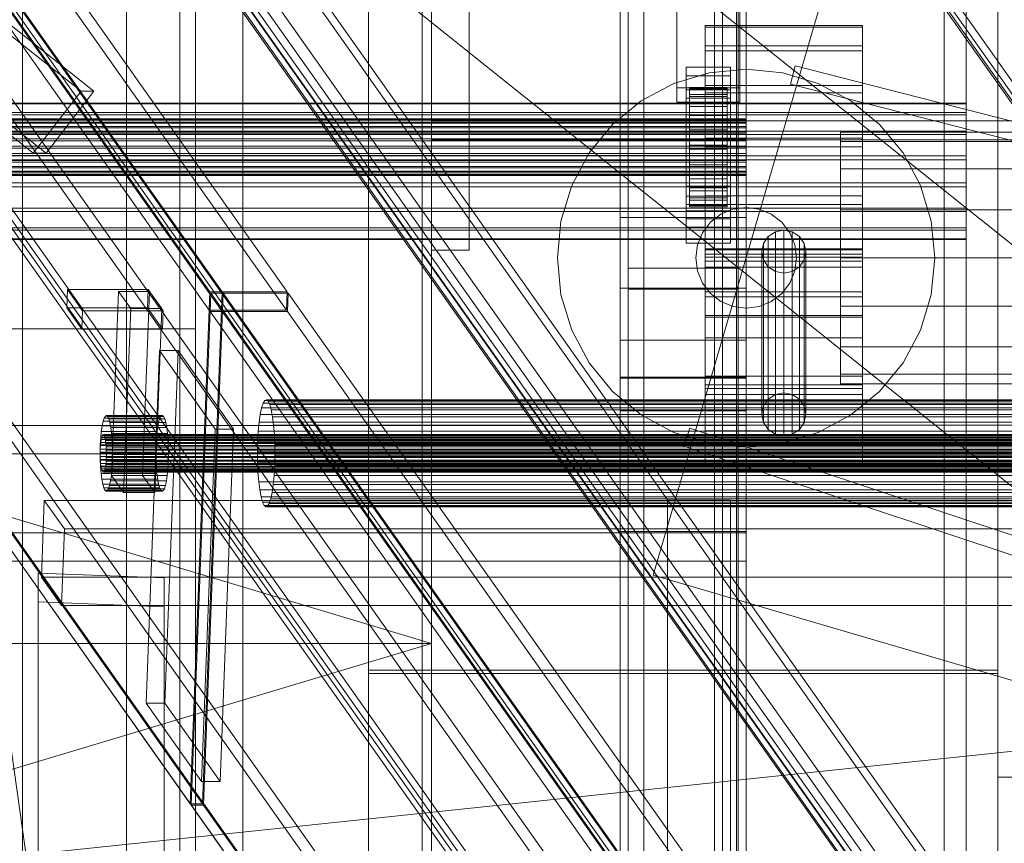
# Model space of a CAD drawing. Header units: millimetres. Extents: x -2233 to 61924, y -68080 to 6847.
# Tile 339 of 656: x 1269 to 1582, y -35363 to -35102. Entities that reach past the tile are written whole.
import ezdxf

# ---------------------------------------------------------------- set-up
doc = ezdxf.new("R2010")
doc.units = ezdxf.units.MM
for name, color, linetype, lineweight in [('COTAS_O', 1, 'Continuous', 0), ('COTAS_P', 1, 'Continuous', 0), ('frontal_C03', 7, 'Continuous', 0), ('frontal_C04', 7, 'Continuous', 0), ('frontal_C09', 7, 'Continuous', 0), ('frontal_C10', 7, 'Continuous', 0), ('frontal_secador', 7, 'Continuous', 0), ('frontal_tolva', 7, 'Continuous', 0)]:
    doc.layers.add(name, color=color, linetype=linetype, lineweight=lineweight)
doc.dimstyles.new('R19_100', dxfattribs={"dimtxt": 250, "dimasz": 150, "dimexe": 150, "dimexo": 80, "dimgap": 100, "dimtad": 1, "dimtih": 1, "dimtoh": 1, "dimdsep": 46, "dimcen": 0.09, "dimadec": 0, "dimazin": 0, "dimtfac": 1, "dimtdec": 4, "dimtofl": 0, "dimtmove": 0, "dimatfit": 3, "dimfxl": 1, "dimtolj": 1, "dimtzin": 0, "dimarcsym": 0})

# ---------------------------------------------------------------- blocks, each defined once
blk = doc.blocks.new('DIM_R28_48')
at = {"layer": 'COTAS_P'}
for p, q in [((-1750, -34600), (-1600, -34555)), ((2600, -34600), (2450, -34555)), ((-1750, -35500), (-1750, -34600)), ((-1750, -34600), (2600, -34600)), ((-1750, -34600), (-1600, -34645)), ((2600, -34600), (2450, -34645)), ((2600, -35500), (2600, -34600))]:
    blk.add_line(p, q, dxfattribs=at)
blk.add_text('4350 P', height=250, dxfattribs=at).set_placement((425, -34500))
blk = doc.blocks.new('DIM_R28_50')
at = {"layer": 'COTAS_P'}
for p, q in [((1705.78, -34504.95), (1551.9, -34475.9)), ((-194.22, -34704.95), (1705.78, -34504.95)), ((1705.78, -34504.95), (1561.32, -34565.4)), ((1800, -35400), (1705.78, -34504.95)), ((-194.22, -34704.95), (-49.75, -34644.49)), ((-100, -35600), (-194.22, -34704.95)), ((-194.22, -34704.95), (-40.33, -34734))]:
    blk.add_line(p, q, dxfattribs=at)
blk.add_text('1910.5 P', height=250, rotation=6.009, dxfattribs=at).set_placement((745.32, -34505.49))
blk = doc.blocks.new('DIM_R28_60')
at = {"layer": 'COTAS_O'}
for p, q in [((-1400, -35300), (-1250, -35255)), ((1400, -35300), (1250, -35255)), ((-1400, -36000), (-1400, -35300)), ((-1400, -35300), (1400, -35300)), ((-1400, -35300), (-1250, -35345)), ((1400, -35300), (1250, -35345)), ((1400, -36000), (1400, -35300))]:
    blk.add_line(p, q, dxfattribs=at)
blk.add_text('2800 O', height=250, dxfattribs=at).set_placement((0, -35200))

msp = doc.modelspace()

# ---------------------------------------------------------------- linework, layer by layer
at = {"layer": 'frontal_C03'}
for p, q in [((1490, -35975), (1490, -32996.942)), ((1497, -35975), (1497, -32996.942)), ((1563, -35975), (1563, -32996.942)), ((1570, -35975), (1570, -32996.942)), ((1490, -35975), (1490, -33266.434)), ((1497, -35975), (1497, -33266.434)), ((1563, -35975), (1563, -33266.434)), ((1570, -35975), (1570, -33266.434)), ((1490, -35975), (1490, -33805.417)), ((1497, -35975), (1497, -33805.417)), ((1563, -35975), (1563, -33805.417)), ((1570, -35975), (1570, -33805.417)), ((1490, -35975), (1490, -34411.773)), ((1497, -35975), (1497, -34411.773)), ((1563, -35975), (1563, -34411.773)), ((1570, -35975), (1570, -34411.773)), ((1460, -35164.617), (1460, -34895.125)), ((1500, -34895.125), (1500, -35164.617)), ((1467.5, -35404.303), (1467.5, -34900.942)), ((1492.5, -34900.942), (1492.5, -35404.303)), ((1462.5, -35236.714), (1462.5, -34911.246)), ((1497.5, -34911.246), (1497.5, -35236.714)), ((1462.5, -35243.452), (1462.5, -34917.983)), ((1497.5, -35243.452), (1497.5, -34917.983)), ((1467.5, -35431.648), (1467.5, -34928.287)), ((1492.5, -35431.648), (1492.5, -34928.287)), ((1460, -35203.595), (1460, -34934.104)), ((1500, -35203.595), (1500, -34934.104)), ((1460, -35215.722), (1460, -34946.23)), ((1500, -34946.23), (1500, -35215.722)), ((1460, -35264.444), (1460, -34994.953)), ((1500, -35264.444), (1500, -34994.953)), ((1490, -35975), (1490, -35018.129)), ((1497, -35975), (1497, -35018.129)), ((1563, -35975), (1563, -35018.129)), ((1570, -35975), (1570, -35018.129)), ((1478, -35123.512), (1478, -35062.706)), ((1498, -35062.706), (1498, -35123.512)), ((1478, -35067.197), (1478, -35128.003)), ((1498, -35128.003), (1498, -35067.197)), ((1487, -35110.151), (1487, -35103.648)), ((1487, -35103.648), (1487, -35104.201)), ((1537, -35103.648), (1487, -35103.648)), ((1487, -35104.201), (1487, -35111.726)), ((1537, -35104.201), (1487, -35104.201)), ((1537, -35104.201), (1537, -35103.648)), ((1537, -35103.648), (1537, -35110.151)), ((1537, -35111.726), (1537, -35104.201)), ((1487, -35122.722), (1487, -35110.151)), ((1537, -35110.151), (1487, -35110.151)), ((1487, -35111.726), (1487, -35125.078)), ((1537, -35111.726), (1487, -35111.726)), ((1537, -35110.151), (1537, -35122.722)), ((1537, -35125.078), (1537, -35111.726)), ((1481, -35119.614), (1481, -35116.919)), ((1481, -35116.919), (1495, -35116.919)), ((1481, -35157.846), (1481, -35116.919)), ((1495, -35116.919), (1495, -35119.614)), ((1495, -35116.919), (1495, -35157.846)), ((1495, -35119.614), (1481, -35119.614)), ((1481, -35119.614), (1481, -35160.541)), ((1495, -35160.541), (1495, -35119.614)), ((1498, -35123.512), (1478, -35123.512)), ((1478, -35123.512), (1478, -35128.003)), ((1481, -35126.8), (1481, -35124.106)), ((1481, -35124.106), (1495, -35124.106)), ((1481, -35165.033), (1481, -35124.106)), ((1482, -35133.329), (1482, -35123.335)), ((1482, -35123.335), (1482, -35124.156)), ((1482, -35123.335), (1494, -35123.335)), ((1482, -35123.809), (1482, -35123.335)), ((1482, -35133.553), (1482, -35123.809)), ((1482, -35123.809), (1494, -35123.809)), ((1482, -35125.544), (1482, -35123.809)), ((1482, -35133.718), (1482, -35124.156)), ((1482, -35124.156), (1482, -35126.214)), ((1482, -35124.156), (1494, -35124.156)), ((1487, -35139.445), (1487, -35122.722)), ((1537, -35122.722), (1487, -35122.722)), ((1494, -35124.156), (1494, -35123.335)), ((1494, -35123.335), (1494, -35133.329)), ((1494, -35123.335), (1494, -35123.809)), ((1494, -35123.809), (1494, -35133.553)), ((1494, -35123.809), (1494, -35125.544)), ((1494, -35126.214), (1494, -35124.156)), ((1494, -35124.156), (1494, -35133.718)), ((1495, -35124.106), (1495, -35126.8)), ((1495, -35124.106), (1495, -35165.033)), ((1498, -35128.003), (1498, -35123.512)), ((1537, -35122.722), (1537, -35139.445)), ((1478, -35128.003), (1498, -35128.003)), ((1495, -35126.8), (1481, -35126.8)), ((1481, -35126.8), (1481, -35167.728)), ((1482, -35134.375), (1482, -35125.544)), ((1482, -35125.544), (1494, -35125.544)), ((1482, -35128.423), (1482, -35125.544)), ((1482, -35134.693), (1482, -35126.214)), ((1482, -35126.214), (1482, -35129.371)), ((1482, -35126.214), (1494, -35126.214)), ((1487, -35125.078), (1487, -35142.225)), ((1537, -35125.078), (1487, -35125.078)), ((1494, -35125.544), (1494, -35134.375)), ((1494, -35125.544), (1494, -35128.423)), ((1494, -35129.371), (1494, -35126.214)), ((1494, -35126.214), (1494, -35134.693)), ((1495, -35167.728), (1495, -35126.8)), ((1537, -35142.225), (1537, -35125.078)), ((1570, -35128.303), (-1570, -35128.303)), ((1570, -35128.562), (-1570, -35128.562)), ((1482, -35135.739), (1482, -35128.423)), ((1482, -35128.423), (1494, -35128.423)), ((1482, -35132.249), (1482, -35128.423)), ((1482, -35136.188), (1482, -35129.371)), ((1482, -35129.371), (1482, -35133.41)), ((1482, -35129.371), (1494, -35129.371)), ((1494, -35128.423), (1494, -35135.739)), ((1494, -35128.423), (1494, -35132.249)), ((1494, -35133.41), (1494, -35129.371)), ((1494, -35129.371), (1494, -35136.188)), ((1570, -35128.562), (1570, -35128.303)), ((1570, -35128.303), (1570, -35131.347)), ((1570, -35132.085), (1570, -35128.562)), ((1570, -35131.347), (-1570, -35131.347)), ((1570, -35132.085), (-1570, -35132.085)), ((-1500, -35133.329), (1500, -35133.329)), ((-1500, -35133.553), (1500, -35133.553)), ((-1500, -35133.718), (1500, -35133.718)), ((-1500, -35134.375), (1500, -35134.375)), ((1482, -35137.551), (1482, -35132.249)), ((1482, -35132.249), (1494, -35132.249)), ((1482, -35136.761), (1482, -35132.249)), ((1482, -35133.718), (1482, -35133.329)), ((1494, -35133.329), (1482, -35133.329)), ((1482, -35133.329), (1482, -35133.553)), ((1482, -35138.101), (1482, -35133.41)), ((1482, -35133.41), (1482, -35138.056)), ((1482, -35133.41), (1494, -35133.41)), ((1494, -35133.553), (1482, -35133.553)), ((1482, -35133.553), (1482, -35134.375)), ((1482, -35134.693), (1482, -35133.718)), ((1494, -35133.718), (1482, -35133.718)), ((1494, -35134.375), (1482, -35134.375)), ((1482, -35134.375), (1482, -35135.739)), ((1494, -35132.249), (1494, -35137.551)), ((1494, -35132.249), (1494, -35136.761)), ((1494, -35133.329), (1494, -35133.718)), ((1494, -35133.553), (1494, -35133.329)), ((1494, -35138.056), (1494, -35133.41)), ((1494, -35133.41), (1494, -35138.101)), ((1494, -35134.375), (1494, -35133.553)), ((1494, -35133.718), (1494, -35134.693)), ((1494, -35135.739), (1494, -35134.375)), ((1500, -35133.718), (1500, -35133.329)), ((1500, -35133.329), (1500, -35133.553)), ((1500, -35133.553), (1500, -35134.375)), ((1500, -35134.693), (1500, -35133.718)), ((1500, -35134.375), (1500, -35135.739)), ((1570, -35131.347), (1570, -35137.231)), ((1570, -35138.335), (1570, -35132.085)), ((1570, -35137.231), (-1570, -35137.231)), ((-1500, -35134.693), (1500, -35134.693)), ((-1500, -35135.739), (1500, -35135.739)), ((-1500, -35136.188), (1500, -35136.188)), ((-1500, -35137.551), (1500, -35137.551)), ((1482, -35136.188), (1482, -35134.693)), ((1494, -35134.693), (1482, -35134.693)), ((1494, -35135.739), (1482, -35135.739)), ((1482, -35135.739), (1482, -35137.551)), ((1482, -35138.101), (1482, -35136.188)), ((1494, -35136.188), (1482, -35136.188)), ((1482, -35139.689), (1482, -35136.761)), ((1482, -35136.761), (1494, -35136.761)), ((1482, -35141.653), (1482, -35136.761)), ((1494, -35137.551), (1482, -35137.551)), ((1482, -35137.551), (1482, -35139.689)), ((1494, -35134.693), (1494, -35136.188)), ((1494, -35137.551), (1494, -35135.739)), ((1494, -35136.188), (1494, -35138.101)), ((1494, -35136.761), (1494, -35139.689)), ((1494, -35136.761), (1494, -35141.653)), ((1494, -35139.689), (1494, -35137.551)), ((1500, -35136.188), (1500, -35134.693)), ((1500, -35135.739), (1500, -35137.551)), ((1500, -35138.101), (1500, -35136.188)), ((1500, -35137.551), (1500, -35139.689)), ((1570, -35137.231), (1570, -35145.059)), ((1570, -35138.335), (-1570, -35138.335)), ((-1500, -35138.101), (1500, -35138.101)), ((-1500, -35139.689), (1500, -35139.689)), ((1500, -35140.302), (-1500, -35140.302)), ((1482, -35138.056), (1482, -35140.302)), ((1494, -35138.056), (1482, -35138.056)), ((1482, -35138.056), (1482, -35142.994)), ((1482, -35140.302), (1482, -35138.101)), ((1494, -35138.101), (1482, -35138.101)), ((1494, -35139.689), (1482, -35139.689)), ((1482, -35139.689), (1482, -35142.006)), ((1482, -35140.302), (1494, -35140.302)), ((1482, -35142.641), (1482, -35140.302)), ((1487, -35157.775), (1487, -35139.445)), ((1487, -35139.445), (1537, -35139.445)), ((1494, -35140.302), (1494, -35138.056)), ((1494, -35142.994), (1494, -35138.056)), ((1494, -35138.101), (1494, -35140.302)), ((1494, -35142.006), (1494, -35139.689)), ((1494, -35140.302), (1494, -35142.641)), ((1500, -35140.302), (1500, -35138.101)), ((1500, -35139.689), (1500, -35142.006)), ((1500, -35142.641), (1500, -35140.302)), ((1537, -35139.445), (1537, -35157.775)), ((1570, -35146.361), (1570, -35138.335)), ((-1500, -35142.006), (1500, -35142.006)), ((-1500, -35142.641), (1500, -35142.641)), ((1482, -35142.006), (1482, -35141.653)), ((1482, -35141.653), (1494, -35141.653)), ((1482, -35146.59), (1482, -35141.653)), ((1494, -35142.006), (1482, -35142.006)), ((1482, -35142.006), (1482, -35144.345)), ((1482, -35144.958), (1482, -35142.641)), ((1482, -35142.641), (1482, -35142.994)), ((1494, -35142.641), (1482, -35142.641)), ((1482, -35142.994), (1482, -35147.885)), ((1482, -35142.994), (1494, -35142.994)), ((1487, -35142.225), (1487, -35160.555)), ((1537, -35142.225), (1487, -35142.225)), ((1494, -35141.653), (1494, -35142.006)), ((1494, -35141.653), (1494, -35146.59)), ((1494, -35144.345), (1494, -35142.006)), ((1494, -35142.994), (1494, -35142.641)), ((1494, -35142.641), (1494, -35144.958)), ((1494, -35147.885), (1494, -35142.994)), ((1500, -35142.006), (1500, -35144.345)), ((1500, -35144.958), (1500, -35142.641)), ((1537, -35160.555), (1537, -35142.225)), ((-1570, -35145.059), (1570, -35145.059)), ((1570, -35146.361), (-1570, -35146.361)), ((-1500, -35144.345), (1500, -35144.345)), ((-1500, -35144.958), (1500, -35144.958)), ((-1500, -35146.546), (1500, -35146.546)), ((1482, -35144.345), (1482, -35146.59)), ((1494, -35144.345), (1482, -35144.345)), ((1482, -35144.345), (1482, -35146.546)), ((1482, -35147.096), (1482, -35144.958)), ((1482, -35144.958), (1482, -35147.885)), ((1494, -35144.958), (1482, -35144.958)), ((1482, -35146.546), (1482, -35151.237)), ((1494, -35146.546), (1482, -35146.546)), ((1482, -35146.546), (1482, -35148.459)), ((1482, -35146.59), (1494, -35146.59)), ((1482, -35151.237), (1482, -35146.59)), ((1494, -35146.59), (1494, -35144.345)), ((1494, -35146.546), (1494, -35144.345)), ((1494, -35147.885), (1494, -35144.958)), ((1494, -35144.958), (1494, -35147.096)), ((1494, -35151.237), (1494, -35146.546)), ((1494, -35148.459), (1494, -35146.546)), ((1494, -35146.59), (1494, -35151.237)), ((1500, -35144.345), (1500, -35146.546)), ((1500, -35147.096), (1500, -35144.958)), ((1500, -35146.546), (1500, -35148.459)), ((1570, -35145.059), (1570, -35153.639)), ((1570, -35154.941), (1570, -35146.361)), ((-1500, -35147.096), (1500, -35147.096)), ((-1500, -35148.459), (1500, -35148.459)), ((-1500, -35148.908), (1500, -35148.908)), ((-1500, -35149.954), (1500, -35149.954)), ((1482, -35148.908), (1482, -35147.096)), ((1482, -35147.096), (1482, -35152.398)), ((1494, -35147.096), (1482, -35147.096)), ((1482, -35147.885), (1482, -35152.398)), ((1482, -35147.885), (1494, -35147.885)), ((1482, -35148.459), (1482, -35155.276)), ((1494, -35148.459), (1482, -35148.459)), ((1482, -35148.459), (1482, -35149.954)), ((1482, -35150.272), (1482, -35148.908)), ((1482, -35148.908), (1482, -35156.224)), ((1494, -35148.908), (1482, -35148.908)), ((1482, -35149.954), (1482, -35158.432)), ((1494, -35149.954), (1482, -35149.954)), ((1482, -35149.954), (1482, -35150.929)), ((1494, -35152.398), (1494, -35147.096)), ((1494, -35147.096), (1494, -35148.908)), ((1494, -35152.398), (1494, -35147.885)), ((1494, -35155.276), (1494, -35148.459)), ((1494, -35149.954), (1494, -35148.459)), ((1494, -35156.224), (1494, -35148.908)), ((1494, -35148.908), (1494, -35150.272)), ((1494, -35158.432), (1494, -35149.954)), ((1494, -35150.929), (1494, -35149.954)), ((1500, -35148.908), (1500, -35147.096)), ((1500, -35148.459), (1500, -35149.954)), ((1500, -35150.272), (1500, -35148.908)), ((1500, -35149.954), (1500, -35150.929)), ((-1500, -35150.272), (1500, -35150.272)), ((-1500, -35150.929), (1500, -35150.929)), ((-1500, -35151.093), (1500, -35151.093)), ((-1500, -35151.318), (1500, -35151.318)), ((1482, -35151.093), (1482, -35150.272)), ((1482, -35150.272), (1482, -35159.103)), ((1494, -35150.272), (1482, -35150.272)), ((1482, -35150.929), (1482, -35160.491)), ((1494, -35150.929), (1482, -35150.929)), ((1482, -35150.929), (1482, -35151.318)), ((1482, -35151.318), (1482, -35151.093)), ((1482, -35151.093), (1482, -35160.838)), ((1494, -35151.093), (1482, -35151.093)), ((1482, -35151.237), (1494, -35151.237)), ((1482, -35155.276), (1482, -35151.237)), ((1482, -35151.318), (1482, -35161.312)), ((1494, -35151.318), (1482, -35151.318)), ((1482, -35152.398), (1482, -35156.224)), ((1482, -35152.398), (1494, -35152.398)), ((1494, -35159.103), (1494, -35150.272)), ((1494, -35150.272), (1494, -35151.093)), ((1494, -35160.491), (1494, -35150.929)), ((1494, -35151.318), (1494, -35150.929)), ((1494, -35160.838), (1494, -35151.093)), ((1494, -35151.093), (1494, -35151.318)), ((1494, -35151.237), (1494, -35155.276)), ((1494, -35161.312), (1494, -35151.318)), ((1494, -35156.224), (1494, -35152.398)), ((1500, -35151.093), (1500, -35150.272)), ((1500, -35150.929), (1500, -35151.318)), ((1500, -35151.318), (1500, -35151.093)), ((1570, -35153.639), (-1570, -35153.639)), ((1570, -35154.941), (-1570, -35154.941)), ((1481, -35165.029), (1481, -35154.698)), ((1481, -35154.698), (1495, -35154.698)), ((1481, -35162.494), (1481, -35154.698)), ((1482, -35155.276), (1494, -35155.276)), ((1482, -35158.432), (1482, -35155.276)), ((1482, -35156.224), (1482, -35159.103)), ((1482, -35156.224), (1494, -35156.224)), ((1494, -35155.276), (1494, -35158.432)), ((1494, -35159.103), (1494, -35156.224)), ((1495, -35154.698), (1495, -35165.029)), ((1495, -35154.698), (1495, -35162.494)), ((1570, -35153.639), (1570, -35161.665)), ((1570, -35162.769), (1570, -35154.941)), ((1495, -35157.846), (1481, -35157.846)), ((1481, -35157.846), (1481, -35160.541)), ((1482, -35158.432), (1494, -35158.432)), ((1482, -35160.491), (1482, -35158.432)), ((1482, -35159.103), (1482, -35160.838)), ((1482, -35159.103), (1494, -35159.103)), ((1487, -35174.922), (1487, -35157.775)), ((1537, -35157.775), (1487, -35157.775)), ((1494, -35158.432), (1494, -35160.491)), ((1494, -35160.838), (1494, -35159.103)), ((1495, -35160.541), (1495, -35157.846)), ((1537, -35157.775), (1537, -35174.922)), ((1570, -35161.665), (-1570, -35161.665)), ((1481, -35160.541), (1495, -35160.541)), ((1495, -35162.494), (1481, -35162.494)), ((1481, -35162.494), (1481, -35172.824)), ((1482, -35160.491), (1494, -35160.491)), ((1482, -35161.312), (1482, -35160.491)), ((1482, -35160.838), (1482, -35161.312)), ((1482, -35160.838), (1494, -35160.838)), ((1482, -35161.312), (1494, -35161.312)), ((1487, -35160.555), (1487, -35177.278)), ((1537, -35160.555), (1487, -35160.555)), ((1487, -35217.792), (1487, -35161.648)), ((1487, -35161.648), (1537, -35161.648)), ((1487, -35176.265), (1487, -35161.648)), ((1494, -35160.491), (1494, -35161.312)), ((1494, -35161.312), (1494, -35160.838)), ((1495, -35172.824), (1495, -35162.494)), ((1537, -35177.278), (1537, -35160.555)), ((1537, -35161.648), (1537, -35217.792)), ((1537, -35161.648), (1537, -35176.265)), ((1570, -35161.665), (1570, -35167.915)), ((1570, -35162.769), (-1570, -35162.769)), ((1460, -35203.595), (1460, -35164.617)), ((1460, -35164.617), (1500, -35164.617)), ((1460, -35187.074), (1460, -35164.617)), ((1481, -35165.029), (1481, -35172.824)), ((1495, -35165.033), (1481, -35165.033)), ((1481, -35165.033), (1481, -35167.728)), ((1495, -35172.824), (1495, -35165.029)), ((1495, -35167.728), (1495, -35165.033)), ((1500, -35164.617), (1500, -35203.595)), ((1500, -35164.617), (1500, -35187.074)), ((1570, -35168.653), (1570, -35162.769)), ((1570, -35167.915), (-1570, -35167.915)), ((1570, -35168.653), (-1570, -35168.653)), ((1481, -35167.728), (1495, -35167.728)), ((1512, -35168.682), (1509.321, -35169.202)), ((1514.679, -35169.202), (1512, -35168.682)), ((1512, -35220.335), (1512, -35168.682)), ((1570, -35167.915), (1570, -35171.438)), ((1570, -35171.697), (1570, -35168.653)), ((1570, -35171.438), (-1570, -35171.438)), ((1570, -35171.697), (-1570, -35171.697)), ((1507.05, -35170.68), (1505.533, -35172.893)), ((1509.321, -35169.202), (1507.05, -35170.68)), ((1507.05, -35222.333), (1507.05, -35170.68)), ((1509.321, -35220.854), (1509.321, -35169.202)), ((1516.95, -35170.68), (1514.679, -35169.202)), ((1514.679, -35220.854), (1514.679, -35169.202)), ((1518.467, -35172.893), (1516.95, -35170.68)), ((1516.95, -35222.333), (1516.95, -35170.68)), ((1570, -35171.438), (1570, -35171.697)), ((1481, -35172.824), (1495, -35172.824)), ((1487, -35215.037), (1487, -35174.613)), ((1487, -35174.613), (1537, -35174.613)), ((1487, -35180.46), (1487, -35174.613)), ((1487, -35188.274), (1487, -35174.922)), ((1537, -35174.922), (1487, -35174.922)), ((1505.533, -35172.893), (1505, -35175.504)), ((1505.533, -35224.546), (1505.533, -35172.893)), ((1519, -35175.504), (1518.467, -35172.893)), ((1518.467, -35224.546), (1518.467, -35172.893)), ((1537, -35174.613), (1537, -35215.037)), ((1537, -35174.613), (1537, -35180.46)), ((1537, -35174.922), (1537, -35188.274)), ((1537, -35176.265), (1487, -35176.265)), ((1487, -35176.265), (1487, -35232.409)), ((1487, -35177.278), (1487, -35189.849)), ((1537, -35177.278), (1487, -35177.278)), ((1505, -35175.504), (1505.533, -35178.114)), ((1505, -35227.156), (1505, -35175.504)), ((1505.533, -35178.114), (1507.05, -35180.327)), ((1505.533, -35229.767), (1505.533, -35178.114)), ((1516.95, -35180.327), (1518.467, -35178.114)), ((1518.467, -35178.114), (1519, -35175.504)), ((1518.467, -35229.767), (1518.467, -35178.114)), ((1519, -35175.504), (1519, -35227.156)), ((1537, -35232.409), (1537, -35176.265)), ((1537, -35189.849), (1537, -35177.278)), ((1462.5, -35187.475), (1462.5, -35180.737)), ((1462.5, -35180.737), (1497.5, -35180.737)), ((1462.5, -35414.607), (1462.5, -35180.737)), ((1487, -35218.935), (1487, -35178.511)), ((1487, -35178.511), (1537, -35178.511)), ((1487, -35202.872), (1487, -35178.511)), ((1537, -35180.46), (1487, -35180.46)), ((1487, -35180.46), (1487, -35220.884)), ((1497.5, -35180.737), (1497.5, -35187.475)), ((1497.5, -35180.737), (1497.5, -35414.607)), ((1507.05, -35180.327), (1509.321, -35181.806)), ((1507.05, -35231.98), (1507.05, -35180.327)), ((1514.679, -35181.806), (1516.95, -35180.327)), ((1516.95, -35231.98), (1516.95, -35180.327)), ((1537, -35178.511), (1537, -35218.935)), ((1537, -35178.511), (1537, -35202.872)), ((1537, -35220.884), (1537, -35180.46)), ((1509.321, -35181.806), (1512, -35182.325)), ((1509.321, -35233.458), (1509.321, -35181.806)), ((1512, -35182.325), (1514.679, -35181.806)), ((1512, -35233.977), (1512, -35182.325)), ((1514.679, -35233.458), (1514.679, -35181.806)), ((1460, -35226.053), (1460, -35187.074)), ((1460, -35187.074), (1500, -35187.074)), ((1497.5, -35187.475), (1462.5, -35187.475)), ((1462.5, -35421.344), (1462.5, -35187.475)), ((1497.5, -35421.344), (1497.5, -35187.475)), ((1500, -35187.074), (1500, -35226.053)), ((1487, -35195.799), (1487, -35188.274)), ((1537, -35188.274), (1487, -35188.274)), ((1487, -35189.849), (1487, -35196.352)), ((1537, -35189.849), (1487, -35189.849)), ((1537, -35188.274), (1537, -35195.799)), ((1537, -35196.352), (1537, -35189.849)), ((1487, -35196.352), (1487, -35195.799)), ((1537, -35195.799), (1487, -35195.799)), ((1537, -35196.352), (1487, -35196.352)), ((1537, -35195.799), (1537, -35196.352)), ((1537, -35202.872), (1487, -35202.872)), ((1487, -35202.872), (1487, -35243.296)), ((1537, -35243.296), (1537, -35202.872)), ((1500, -35203.595), (1460, -35203.595)), ((1460, -35226.053), (1460, -35203.595)), ((1500, -35226.053), (1500, -35203.595)), ((1500, -35215.357), (1460, -35215.357)), ((1460, -35215.357), (1460, -35264.808)), ((1460, -35393.25), (1460, -35215.357)), ((1460, -35264.444), (1460, -35215.722)), ((1460, -35215.722), (1500, -35215.722)), ((1537, -35215.037), (1487, -35215.037)), ((1487, -35215.037), (1487, -35220.884)), ((1500, -35264.808), (1500, -35215.357)), ((1500, -35215.357), (1500, -35393.25)), ((1500, -35215.722), (1500, -35264.444)), ((1537, -35220.884), (1537, -35215.037)), ((1537, -35217.792), (1487, -35217.792)), ((1487, -35217.792), (1487, -35232.409)), ((1537, -35218.935), (1487, -35218.935)), ((1487, -35218.935), (1487, -35243.296)), ((1537, -35232.409), (1537, -35217.792)), ((1537, -35243.296), (1537, -35218.935)), ((1487, -35220.884), (1537, -35220.884)), ((1507.05, -35222.333), (1509.321, -35220.854)), ((1509.321, -35220.854), (1512, -35220.335)), ((1512, -35220.335), (1514.679, -35220.854)), ((1514.679, -35220.854), (1516.95, -35222.333)), ((1505, -35227.156), (1505.533, -35224.546)), ((1505.533, -35224.546), (1507.05, -35222.333)), ((1516.95, -35222.333), (1518.467, -35224.546)), ((1518.467, -35224.546), (1519, -35227.156)), ((1500, -35226.053), (1460, -35226.053)), ((1505.533, -35229.767), (1505, -35227.156)), ((1519, -35227.156), (1518.467, -35229.767)), ((-1500, -35230.719), (1500, -35230.719)), ((1500, -35230.719), (1500, -35239.702)), ((1500, -35230.719), (1500, -35264.825)), ((1507.05, -35231.98), (1505.533, -35229.767)), ((1518.467, -35229.767), (1516.95, -35231.98)), ((1487, -35232.409), (1537, -35232.409)), ((1509.321, -35233.458), (1507.05, -35231.98)), ((1512, -35233.977), (1509.321, -35233.458)), ((1514.679, -35233.458), (1512, -35233.977)), ((1516.95, -35231.98), (1514.679, -35233.458)), ((1497.5, -35236.714), (1462.5, -35236.714)), ((1462.5, -35236.714), (1462.5, -35243.452)), ((1497.5, -35243.452), (1497.5, -35236.714)), ((1500, -35239.702), (-1500, -35239.702)), ((1500, -35273.808), (1500, -35239.702)), ((1462.5, -35243.452), (1497.5, -35243.452)), ((1487, -35243.296), (1537, -35243.296)), ((1500, -35264.825), (-1500, -35264.825)), ((1500, -35264.444), (1460, -35264.444)), ((1460, -35264.808), (1500, -35264.808)), ((1460, -35442.701), (1460, -35264.808)), ((1500, -35442.701), (1500, -35264.808)), ((1500, -35273.808), (1500, -35264.825)), ((-1500, -35273.808), (1500, -35273.808))]:
    msp.add_line(p, q, dxfattribs=at)
at = {"layer": 'frontal_C04'}
for p, q in [((1380, -35309.5), (1380, -35045.5)), ((1580, -35045.5), (1580, -35309.5)), ((1529.541, -35076.741), (1470.459, -35278.259)), ((1488.295, -35118.653), (1477.039, -35122.067)), ((1500, -35117.5), (1488.295, -35118.653)), ((1511.705, -35118.653), (1500, -35117.5)), ((1522.961, -35122.067), (1511.705, -35118.653)), ((1515.604, -35116.463), (1514.118, -35122.276)), ((2625.511, -35400.209), (1515.604, -35116.463)), ((1477.039, -35122.067), (1466.666, -35127.612)), ((2624.025, -35406.022), (1514.118, -35122.276)), ((1533.334, -35127.612), (1522.961, -35122.067)), ((1466.666, -35127.612), (1457.574, -35135.074)), ((1542.426, -35135.074), (1533.334, -35127.612)), ((1457.574, -35135.074), (1450.112, -35144.166)), ((1530, -35140.545), (1530, -35137.5)), ((1600, -35137.5), (1530, -35137.5)), ((1549.888, -35144.166), (1542.426, -35135.074)), ((1530, -35149.216), (1530, -35140.545)), ((1600, -35140.545), (1530, -35140.545)), ((1450.112, -35144.166), (1444.567, -35154.539)), ((1555.433, -35154.539), (1549.888, -35144.166)), ((1530, -35162.193), (1530, -35149.216)), ((1600, -35149.216), (1530, -35149.216)), ((1444.567, -35154.539), (1441.153, -35165.795)), ((1558.847, -35165.795), (1555.433, -35154.539)), ((1495.859, -35162.045), (1492, -35163.644)), ((1500, -35161.5), (1495.859, -35162.045)), ((1504.141, -35162.045), (1500, -35161.5)), ((1508, -35163.644), (1504.141, -35162.045)), ((1530, -35177.5), (1530, -35162.193)), ((1600, -35162.193), (1530, -35162.193)), ((1492, -35163.644), (1488.686, -35166.186)), ((1511.314, -35166.186), (1508, -35163.644)), ((1441.153, -35165.795), (1440, -35177.5)), ((1488.686, -35166.186), (1486.144, -35169.5)), ((1513.856, -35169.5), (1511.314, -35166.186)), ((1560, -35177.5), (1558.847, -35165.795)), ((1486.144, -35169.5), (1484.545, -35173.359)), ((1515.455, -35173.359), (1513.856, -35169.5)), ((1484.545, -35173.359), (1484, -35177.5)), ((1516, -35177.5), (1515.455, -35173.359)), ((1440, -35177.5), (1441.153, -35189.205)), ((1484, -35177.5), (1484.545, -35181.641)), ((1515.455, -35181.641), (1516, -35177.5)), ((1530, -35177.5), (1530, -35192.807)), ((1530, -35177.5), (1600, -35177.5)), ((1558.847, -35189.205), (1560, -35177.5)), ((1484.545, -35181.641), (1486.144, -35185.5)), ((1513.856, -35185.5), (1515.455, -35181.641)), ((1486.144, -35185.5), (1488.686, -35188.814)), ((1511.314, -35188.814), (1513.856, -35185.5)), ((1441.153, -35189.205), (1444.567, -35200.461)), ((1488.686, -35188.814), (1492, -35191.356)), ((1508, -35191.356), (1511.314, -35188.814)), ((1555.433, -35200.461), (1558.847, -35189.205)), ((1492, -35191.356), (1495.859, -35192.955)), ((1495.859, -35192.955), (1500, -35193.5)), ((1500, -35193.5), (1504.141, -35192.955)), ((1504.141, -35192.955), (1508, -35191.356)), ((1530, -35192.807), (1530, -35205.784)), ((1600, -35192.807), (1530, -35192.807)), ((1444.567, -35200.461), (1450.112, -35210.834)), ((1549.888, -35210.834), (1555.433, -35200.461)), ((1530, -35205.784), (1530, -35214.455)), ((1600, -35205.784), (1530, -35205.784)), ((1450.112, -35210.834), (1457.574, -35219.926)), ((1542.426, -35219.926), (1549.888, -35210.834)), ((1530, -35214.455), (1530, -35217.5)), ((1600, -35214.455), (1530, -35214.455)), ((1600, -35217.5), (1530, -35217.5)), ((1457.574, -35219.926), (1466.666, -35227.388)), ((1533.334, -35227.388), (1542.426, -35219.926)), ((1466.666, -35227.388), (1477.039, -35232.933)), ((1522.961, -35232.933), (1533.334, -35227.388)), ((1477.039, -35232.933), (1488.295, -35236.347)), ((1482.065, -35231.605), (1480.177, -35237.3)), ((2569.479, -35592.073), (1482.065, -35231.605)), ((1511.705, -35236.347), (1522.961, -35232.933)), ((2567.591, -35597.768), (1480.177, -35237.3)), ((1488.295, -35236.347), (1500, -35237.5)), ((1500, -35237.5), (1511.705, -35236.347)), ((1475, -35254.5), (1495, -35254.5)), ((1475, -35379.5), (1475, -35254.5)), ((1495, -35254.5), (1495, -35379.5)), ((2570.459, -35600.759), (1470.459, -35278.259)), ((1380, -35308.5), (1580, -35308.5)), ((1380, -35377.5), (1380, -35308.5)), ((1580, -35309.5), (1380, -35309.5)), ((1580, -35308.5), (1580, -35377.5)), ((1580, -35342.5), (2270, -35342.5)), ((1580, -35377.5), (1580, -35342.5))]:
    msp.add_line(p, q, dxfattribs=at)
at = {"layer": 'frontal_C09'}
msp.add_line((-49.542, -35506.202), (1731.117, -35318.765), dxfattribs=at)
at = {"layer": 'frontal_C10'}
for p, q in [((359.992, -33677.868), (1790.776, -35700.701)), ((1793.736, -35700.701), (362.951, -33677.868)), ((354.013, -33698.376), (1804.013, -35748.376)), ((1803.902, -35751.298), (353.902, -33701.298)), ((1789.474, -35734.793), (358.689, -33711.96)), ((361.649, -33711.96), (1792.433, -35734.793)), ((365.111, -33717.146), (1792.693, -35735.451)), ((1792.581, -35738.373), (364.999, -33720.068)), ((299.769, -33726.859), (1717.743, -35731.581)), ((1799.614, -35731.581), (381.64, -33726.859)), ((1717.52, -35737.425), (299.546, -33732.704)), ((381.417, -33732.704), (1799.391, -35737.425)), ((266.331, -33747.789), (1738.749, -35829.484)), ((1763.409, -35829.484), (290.991, -33747.789)), ((1738.526, -35835.328), (266.108, -33753.633)), ((290.768, -33753.633), (1763.186, -35835.328)), ((265.996, -33756.555), (1738.414, -35838.25)), ((1742.36, -35838.25), (269.942, -33756.555)), ((350.18, -33798.702), (1800.18, -35848.702)), ((2096.098, -35848.702), (646.098, -33798.702)), ((1800.068, -35851.624), (350.068, -33801.624)), ((645.987, -33801.624), (2095.987, -35851.624)), ((262.609, -33845.193), (1735.028, -35926.888)), ((1759.687, -35926.888), (287.269, -33845.193)), ((681.827, -33845.193), (2154.245, -35926.888)), ((1734.804, -35932.732), (262.386, -33851.037)), ((266.332, -33851.037), (1738.75, -35932.732)), ((287.046, -33851.037), (1759.464, -35932.732)), ((2154.022, -35932.732), (681.603, -33851.037)), ((1303.039, -35988), (1303.039, -34690.549)), ((1303.039, -35988), (1303.039, -34699.72)), ((1288.571, -35124.516), (884.149, -34804.516)), ((888.259, -34804.516), (1292.681, -35124.516)), ((1273.398, -35144.224), (868.977, -34824.224)), ((1277.508, -35144.224), (873.087, -34824.224)), ((1137.648, -34917.024), (1329.484, -35188.241)), ((1333.43, -35188.241), (1141.593, -34917.024)), ((1354.144, -35188.241), (1162.308, -34917.024)), ((1329.261, -35194.086), (1137.424, -34922.869)), ((1162.084, -34922.869), (1353.921, -35194.086)), ((1323.269, -35350.906), (1131.432, -35079.688)), ((1135.378, -35079.688), (1327.214, -35350.906)), ((1273.398, -35144.224), (1288.571, -35124.516)), ((1292.681, -35124.516), (1277.508, -35144.224)), ((1288.571, -35124.516), (1292.681, -35124.516)), ((1277.508, -35144.224), (1273.398, -35144.224)), ((1311.622, -35653.2), (1244.367, -35178.116)), ((1284.029, -35193.346), (1284.253, -35187.501)), ((1309.899, -35187.501), (1284.253, -35187.501)), ((1284.253, -35187.501), (1289.057, -35194.293)), ((1309.676, -35193.346), (1309.899, -35187.501)), ((1314.703, -35194.293), (1309.899, -35187.501)), ((1298.282, -35246.623), (1300.515, -35188.181)), ((1310.379, -35188.181), (1300.515, -35188.181)), ((1300.515, -35188.181), (1304.359, -35193.614)), ((1308.146, -35246.623), (1310.379, -35188.181)), ((1314.223, -35193.614), (1310.379, -35188.181)), ((1323.269, -35350.906), (1329.484, -35188.241)), ((1323.589, -35351.358), (1329.804, -35188.694)), ((1333.43, -35188.241), (1327.214, -35350.906)), ((1327.534, -35351.358), (1333.75, -35188.694)), ((1329.261, -35194.086), (1329.484, -35188.241)), ((1329.484, -35188.241), (1333.43, -35188.241)), ((1329.484, -35188.241), (1354.144, -35188.241)), ((1329.581, -35194.538), (1329.804, -35188.694)), ((1333.75, -35188.694), (1329.804, -35188.694)), ((1329.804, -35188.694), (1521.641, -35459.911)), ((1354.464, -35188.694), (1329.804, -35188.694)), ((1525.586, -35459.911), (1333.75, -35188.694)), ((1354.144, -35188.241), (1353.921, -35194.086)), ((1354.241, -35194.538), (1354.464, -35188.694)), ((1546.301, -35459.911), (1354.464, -35188.694)), ((1288.833, -35200.137), (1284.029, -35193.346)), ((1284.029, -35193.346), (1309.676, -35193.346)), ((1302.125, -35252.056), (1304.359, -35193.614)), ((1304.359, -35193.614), (1314.223, -35193.614)), ((1309.676, -35193.346), (1314.48, -35200.137)), ((1314.223, -35193.614), (1311.989, -35252.056)), ((1288.833, -35200.137), (1289.057, -35194.293)), ((1289.057, -35194.293), (1314.703, -35194.293)), ((1314.703, -35194.293), (1314.48, -35200.137)), ((1353.921, -35194.086), (1329.261, -35194.086)), ((1521.418, -35465.756), (1329.581, -35194.538)), ((1329.581, -35194.538), (1354.241, -35194.538)), ((1354.241, -35194.538), (1546.077, -35465.756)), ((1314.48, -35200.137), (1288.833, -35200.137)), ((1309.287, -35318.973), (1313.568, -35206.959)), ((1319.486, -35206.959), (1313.568, -35206.959)), ((1313.568, -35206.959), (1331.182, -35231.862)), ((1315.206, -35318.973), (1319.486, -35206.959)), ((1337.1, -35231.862), (1319.486, -35206.959)), ((1345.518, -35227.2), (1345.952, -35225.169)), ((1345.952, -35225.169), (1346.444, -35223.693)), ((1656.666, -35225.169), (1345.952, -35225.169)), ((1346.444, -35223.693), (1346.973, -35222.828)), ((1657.158, -35223.693), (1346.444, -35223.693)), ((1346.973, -35222.828), (1347.519, -35222.608)), ((1657.687, -35222.828), (1346.973, -35222.828)), ((1347.519, -35222.608), (1348.063, -35223.04)), ((1658.233, -35222.608), (1347.519, -35222.608)), ((1348.063, -35223.04), (1348.581, -35224.109)), ((1658.777, -35223.04), (1348.063, -35223.04)), ((1348.581, -35224.109), (1349.056, -35225.774)), ((1659.296, -35224.109), (1348.581, -35224.109)), ((1295.934, -35228.371), (1296.308, -35227.761)), ((1296.308, -35227.761), (1296.694, -35227.605)), ((1314.063, -35227.761), (1296.308, -35227.761)), ((1296.694, -35227.605), (1297.077, -35227.911)), ((1314.449, -35227.605), (1296.694, -35227.605)), ((1297.077, -35227.911), (1297.443, -35228.665)), ((1314.832, -35227.911), (1297.077, -35227.911)), ((1314.063, -35227.761), (1313.689, -35228.371)), ((1314.449, -35227.605), (1314.063, -35227.761)), ((1314.832, -35227.911), (1314.449, -35227.605)), ((1315.199, -35228.665), (1314.832, -35227.911)), ((1345.157, -35229.707), (1345.518, -35227.2)), ((1656.232, -35227.2), (1345.518, -35227.2)), ((1349.056, -35225.774), (1349.468, -35227.969)), ((1659.77, -35225.774), (1349.056, -35225.774)), ((1349.468, -35227.969), (1349.802, -35230.612)), ((1660.182, -35227.969), (1349.468, -35227.969)), ((1295.026, -35232.616), (1295.281, -35230.846)), ((1295.281, -35230.846), (1295.588, -35229.413)), ((1313.036, -35230.846), (1295.281, -35230.846)), ((1295.588, -35229.413), (1295.934, -35228.371)), ((1313.343, -35229.413), (1295.588, -35229.413)), ((1313.689, -35228.371), (1295.934, -35228.371)), ((1297.443, -35228.665), (1297.779, -35229.84)), ((1315.199, -35228.665), (1297.443, -35228.665)), ((1297.779, -35229.84), (1298.069, -35231.39)), ((1315.534, -35229.84), (1297.779, -35229.84)), ((1298.069, -35231.39), (1298.305, -35233.255)), ((1315.825, -35231.39), (1298.069, -35231.39)), ((1313.036, -35230.846), (1312.781, -35232.616)), ((1313.343, -35229.413), (1313.036, -35230.846)), ((1313.689, -35228.371), (1313.343, -35229.413)), ((1315.534, -35229.84), (1315.199, -35228.665)), ((1315.825, -35231.39), (1315.534, -35229.84)), ((1316.06, -35233.255), (1315.825, -35231.39)), ((1344.883, -35232.594), (1345.157, -35229.707)), ((1655.871, -35229.707), (1345.157, -35229.707)), ((1349.802, -35230.612), (1350.045, -35233.6)), ((1660.516, -35230.612), (1349.802, -35230.612)), ((1294.833, -35234.654), (1295.026, -35232.616)), ((1294.969, -35235.223), (1295.123, -35234.506)), ((1312.781, -35232.616), (1295.026, -35232.616)), ((1295.123, -35234.506), (1295.296, -35233.985)), ((1709.408, -35234.506), (1295.123, -35234.506)), ((1295.296, -35233.985), (1295.483, -35233.68)), ((1709.581, -35233.985), (1295.296, -35233.985)), ((1295.483, -35233.68), (1295.676, -35233.602)), ((1709.768, -35233.68), (1295.483, -35233.68)), ((1295.676, -35233.602), (1295.867, -35233.755)), ((1709.961, -35233.602), (1295.676, -35233.602)), ((1295.867, -35233.755), (1296.051, -35234.132)), ((1710.153, -35233.755), (1295.867, -35233.755)), ((1296.051, -35234.132), (1296.218, -35234.72)), ((1710.336, -35234.132), (1296.051, -35234.132)), ((1298.305, -35233.255), (1298.476, -35235.364)), ((1316.06, -35233.255), (1298.305, -35233.255)), ((1312.781, -35232.616), (1312.588, -35234.654)), ((1316.231, -35235.364), (1316.06, -35233.255)), ((1326.902, -35343.876), (1331.182, -35231.862)), ((1331.182, -35231.862), (1337.1, -35231.862)), ((1337.1, -35231.862), (1332.82, -35343.876)), ((1344.708, -35235.75), (1344.883, -35232.594)), ((1655.597, -35232.594), (1344.883, -35232.594)), ((1350.045, -35233.6), (1350.187, -35236.818)), ((1660.759, -35233.6), (1350.045, -35233.6)), ((1294.659, -35239.215), (1294.709, -35236.882)), ((1294.683, -35238.241), (1294.745, -35237.127)), ((1294.709, -35236.882), (1294.833, -35234.654)), ((1294.709, -35236.882), (1312.464, -35236.882)), ((1294.745, -35237.127), (1294.842, -35236.108)), ((1709.031, -35237.127), (1294.745, -35237.127)), ((1312.588, -35234.654), (1294.833, -35234.654)), ((1294.842, -35236.108), (1294.969, -35235.223)), ((1709.127, -35236.108), (1294.842, -35236.108)), ((1709.255, -35235.223), (1294.969, -35235.223)), ((1296.218, -35234.72), (1296.364, -35235.494)), ((1710.504, -35234.72), (1296.218, -35234.72)), ((1296.364, -35235.494), (1296.481, -35236.427)), ((1710.649, -35235.494), (1296.364, -35235.494)), ((1296.481, -35236.427), (1296.567, -35237.482)), ((1710.767, -35236.427), (1296.481, -35236.427)), ((1296.567, -35237.482), (1296.617, -35238.618)), ((1710.853, -35237.482), (1296.567, -35237.482)), ((1298.476, -35235.364), (1298.577, -35237.636)), ((1316.231, -35235.364), (1298.476, -35235.364)), ((1298.577, -35237.636), (1298.602, -35239.983)), ((1316.332, -35237.636), (1298.577, -35237.636)), ((1312.464, -35236.882), (1312.414, -35239.215)), ((1312.588, -35234.654), (1312.464, -35236.882)), ((1316.332, -35237.636), (1316.231, -35235.364)), ((1316.357, -35239.983), (1316.332, -35237.636)), ((1344.636, -35239.055), (1344.708, -35235.75)), ((1344.708, -35235.75), (1655.422, -35235.75)), ((1350.187, -35236.818), (1350.223, -35240.143)), ((1660.901, -35236.818), (1350.187, -35236.818)), ((1294.658, -35239.407), (1294.683, -35238.241)), ((1294.671, -35240.581), (1294.658, -35239.407)), ((1708.944, -35239.407), (1294.658, -35239.407)), ((1294.684, -35241.562), (1294.659, -35239.215)), ((1312.414, -35239.215), (1294.659, -35239.215)), ((1294.721, -35241.717), (1294.671, -35240.581)), ((1708.956, -35240.581), (1294.671, -35240.581)), ((1294.683, -35238.241), (1708.969, -35238.241)), ((1296.63, -35239.791), (1296.605, -35240.957)), ((1296.617, -35238.618), (1296.63, -35239.791)), ((1710.903, -35238.618), (1296.617, -35238.618)), ((1710.915, -35239.791), (1296.63, -35239.791)), ((1298.602, -35239.983), (1298.552, -35242.316)), ((1316.357, -35239.983), (1298.602, -35239.983)), ((1312.414, -35239.215), (1312.439, -35241.562)), ((1316.307, -35242.316), (1316.357, -35239.983)), ((1344.673, -35242.38), (1344.636, -35239.055)), ((1655.351, -35239.055), (1344.636, -35239.055)), ((1350.223, -35240.143), (1350.152, -35243.448)), ((1660.937, -35240.143), (1350.223, -35240.143)), ((1294.785, -35243.834), (1294.684, -35241.562)), ((1312.439, -35241.562), (1294.684, -35241.562)), ((1294.807, -35242.771), (1294.721, -35241.717)), ((1709.007, -35241.717), (1294.721, -35241.717)), ((1294.956, -35245.943), (1294.785, -35243.834)), ((1312.54, -35243.834), (1294.785, -35243.834)), ((1294.925, -35243.704), (1294.807, -35242.771)), ((1709.092, -35242.771), (1294.807, -35242.771)), ((1295.07, -35244.479), (1294.925, -35243.704)), ((1709.21, -35243.704), (1294.925, -35243.704)), ((1296.319, -35243.975), (1296.166, -35244.692)), ((1296.446, -35243.09), (1296.319, -35243.975)), ((1710.604, -35243.975), (1296.319, -35243.975)), ((1296.543, -35242.071), (1296.446, -35243.09)), ((1710.732, -35243.09), (1296.446, -35243.09)), ((1296.605, -35240.957), (1296.543, -35242.071)), ((1710.828, -35242.071), (1296.543, -35242.071)), ((1710.89, -35240.957), (1296.605, -35240.957)), ((1298.552, -35242.316), (1298.428, -35244.544)), ((1316.307, -35242.316), (1298.552, -35242.316)), ((1312.439, -35241.562), (1312.54, -35243.834)), ((1312.54, -35243.834), (1312.711, -35245.943)), ((1316.183, -35244.544), (1316.307, -35242.316)), ((1344.815, -35245.598), (1344.673, -35242.38)), ((1655.387, -35242.38), (1344.673, -35242.38)), ((1350.152, -35243.448), (1349.976, -35246.604)), ((1660.866, -35243.448), (1350.152, -35243.448)), ((1295.192, -35247.808), (1294.956, -35245.943)), ((1312.711, -35245.943), (1294.956, -35245.943)), ((1295.238, -35245.066), (1295.07, -35244.479)), ((1709.356, -35244.479), (1295.07, -35244.479)), ((1295.421, -35245.443), (1295.238, -35245.066)), ((1709.523, -35245.066), (1295.238, -35245.066)), ((1295.613, -35245.596), (1295.421, -35245.443)), ((1709.706, -35245.443), (1295.421, -35245.443)), ((1295.806, -35245.518), (1295.613, -35245.596)), ((1709.898, -35245.596), (1295.613, -35245.596)), ((1295.992, -35245.213), (1295.806, -35245.518)), ((1710.091, -35245.518), (1295.806, -35245.518)), ((1296.166, -35244.692), (1295.992, -35245.213)), ((1710.278, -35245.213), (1295.992, -35245.213)), ((1710.451, -35244.692), (1296.166, -35244.692)), ((1298.235, -35246.582), (1297.98, -35248.352)), ((1298.428, -35244.544), (1298.235, -35246.582)), ((1315.99, -35246.582), (1298.235, -35246.582)), ((1302.125, -35252.056), (1298.282, -35246.623)), ((1298.282, -35246.623), (1308.146, -35246.623)), ((1316.183, -35244.544), (1298.428, -35244.544)), ((1308.146, -35246.623), (1311.989, -35252.056)), ((1312.711, -35245.943), (1312.947, -35247.808)), ((1315.735, -35248.352), (1315.99, -35246.582)), ((1315.99, -35246.582), (1316.183, -35244.544)), ((1345.058, -35248.586), (1344.815, -35245.598)), ((1655.529, -35245.598), (1344.815, -35245.598)), ((1349.976, -35246.604), (1349.703, -35249.491)), ((1660.69, -35246.604), (1349.976, -35246.604)), ((1295.483, -35249.358), (1295.192, -35247.808)), ((1312.947, -35247.808), (1295.192, -35247.808)), ((1295.818, -35250.533), (1295.483, -35249.358)), ((1313.238, -35249.358), (1295.483, -35249.358)), ((1297.673, -35249.785), (1297.327, -35250.827)), ((1297.98, -35248.352), (1297.673, -35249.785)), ((1315.429, -35249.785), (1297.673, -35249.785)), ((1315.735, -35248.352), (1297.98, -35248.352)), ((1312.947, -35247.808), (1313.238, -35249.358)), ((1313.238, -35249.358), (1313.573, -35250.533)), ((1315.082, -35250.827), (1315.429, -35249.785)), ((1315.429, -35249.785), (1315.735, -35248.352)), ((1345.391, -35251.229), (1345.058, -35248.586)), ((1655.772, -35248.586), (1345.058, -35248.586)), ((1349.703, -35249.491), (1349.342, -35251.999)), ((1660.417, -35249.491), (1349.703, -35249.491)), ((1296.184, -35251.287), (1295.818, -35250.533)), ((1313.573, -35250.533), (1295.818, -35250.533)), ((1296.567, -35251.593), (1296.184, -35251.287)), ((1313.939, -35251.287), (1296.184, -35251.287)), ((1296.953, -35251.437), (1296.567, -35251.593)), ((1314.322, -35251.593), (1296.567, -35251.593)), ((1297.327, -35250.827), (1296.953, -35251.437)), ((1314.708, -35251.437), (1296.953, -35251.437)), ((1315.082, -35250.827), (1297.327, -35250.827)), ((1311.989, -35252.056), (1302.125, -35252.056)), ((1313.573, -35250.533), (1313.939, -35251.287)), ((1313.939, -35251.287), (1314.322, -35251.593)), ((1314.322, -35251.593), (1314.708, -35251.437)), ((1314.708, -35251.437), (1315.082, -35250.827)), ((1345.804, -35253.424), (1345.391, -35251.229)), ((1656.105, -35251.229), (1345.391, -35251.229)), ((1349.342, -35251.999), (1348.907, -35254.029)), ((1660.056, -35251.999), (1349.342, -35251.999)), ((1275.971, -35278.903), (1276.901, -35254.552)), ((1720.779, -35254.552), (1276.901, -35254.552)), ((1276.901, -35254.552), (1283.306, -35263.608)), ((1346.278, -35255.089), (1345.804, -35253.424)), ((1656.518, -35253.424), (1345.804, -35253.424)), ((1346.797, -35256.158), (1346.278, -35255.089)), ((1656.992, -35255.089), (1346.278, -35255.089)), ((1347.34, -35256.59), (1346.797, -35256.158)), ((1657.511, -35256.158), (1346.797, -35256.158)), ((1347.887, -35256.37), (1347.34, -35256.59)), ((1348.416, -35255.505), (1347.887, -35256.37)), ((1658.601, -35256.37), (1347.887, -35256.37)), ((1348.907, -35254.029), (1348.416, -35255.505)), ((1659.13, -35255.505), (1348.416, -35255.505)), ((1659.621, -35254.029), (1348.907, -35254.029)), ((1658.054, -35256.59), (1347.34, -35256.59)), ((1282.376, -35287.959), (1283.306, -35263.608)), ((1283.306, -35263.608), (1727.184, -35263.608)), ((1274.957, -35277.639), (1274.957, -35286.809)), ((1314.957, -35279.167), (1274.957, -35277.639)), ((1274.957, -35277.639), (1274.957, -35988)), ((1282.376, -35287.959), (1275.971, -35278.903)), ((1275.971, -35278.903), (1719.848, -35278.903)), ((1314.957, -35288.338), (1314.957, -35279.167)), ((1314.957, -35988), (1314.957, -35279.167)), ((1274.957, -35286.809), (1314.957, -35288.338)), ((1274.957, -35988), (1274.957, -35286.809)), ((1726.253, -35287.959), (1282.376, -35287.959)), ((1314.957, -35988), (1314.957, -35288.338)), ((1326.902, -35343.876), (1309.287, -35318.973)), ((1309.287, -35318.973), (1315.206, -35318.973)), ((1315.206, -35318.973), (1332.82, -35343.876)), ((1332.82, -35343.876), (1326.902, -35343.876)), ((1327.214, -35350.906), (1323.269, -35350.906)), ((1515.425, -35622.575), (1323.589, -35351.358)), ((1323.589, -35351.358), (1327.534, -35351.358)), ((1327.534, -35351.358), (1519.371, -35622.575))]:
    msp.add_line(p, q, dxfattribs=at)
at = {"layer": 'frontal_secador'}
for p, q in [((1340, -36000), (1340, -33000)), ((1400, -36000), (1400, -33000)), ((1270, -35980), (1270, -33075)), ((1320, -35980), (1320, -33075)), ((1325, -36000), (1325, -33075)), ((1325, -35980), (1325, -33075)), ((1397, -35940), (1397, -33075)), ((1400, -36000), (1400, -33075)), ((1400, -35940), (1400, -33075)), ((1400, -36000), (1400, -33250)), ((1400, -35140), (1400, -34540)), ((1412, -35140), (1412, -34540)), ((1400, -35134), (1400, -34546)), ((1320, -35200), (1320, -34550)), ((1325, -35200), (1325, -34550)), ((1325, -36000), (1325, -34990)), ((1400, -36000), (1400, -34990)), ((1400, -36000), (1400, -35100)), ((1400, -35134), (2200, -35134)), ((1400, -35140), (1400, -35134)), ((1400, -35140), (2200, -35140)), ((1400, -35140), (1412, -35140)), ((1400, -35175), (1400, -35140)), ((1412, -35175), (1412, -35140)), ((1400, -35175), (1412, -35175)), ((1255, -35200), (1320, -35200)), ((1320, -35200), (1325, -35200))]:
    msp.add_line(p, q, dxfattribs=at)
at = {"layer": 'frontal_tolva'}
for p, q in [((1763.733, -35316.567), (716.733, -34479.567)), ((1726.267, -35363.433), (679.267, -34526.433))]:
    msp.add_line(p, q, dxfattribs=at)

# ---------------------------------------------------------------- dimensions: what is measured, and where the dimension line sits
at = {"layer": 'COTAS_O'}
dim = msp.add_aligned_dim(p1=(-1400, -36000), p2=(1400, -36000), distance=700, text='<> O', dimstyle='R19_100', dxfattribs=at)
dim.commit()
dim.dimension.update_dxf_attribs({"geometry": 'DIM_R28_60', "text_midpoint": (0, -35300)})
at = {"layer": 'COTAS_P'}
for p1, p2, picture, middle in [((-100, -35600), (1800, -35400), 'DIM_R28_50', (755.784, -34604.945)), ((-1750, -35500), (2600, -35500), 'DIM_R28_48', (425, -34600))]:
    dim = msp.add_aligned_dim(p1=p1, p2=p2, distance=900, text='<> P', dimstyle='R19_100', dxfattribs=at)
    dim.commit()
    dim.dimension.update_dxf_attribs({"geometry": picture, "text_midpoint": middle})

doc.saveas('drawing.dxf')
